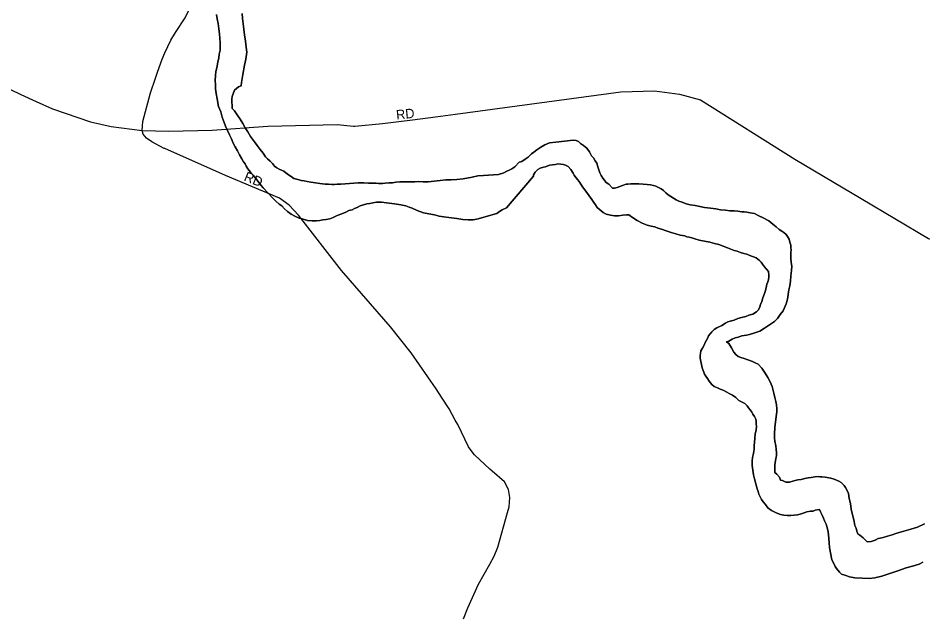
# Model space of a CAD drawing. Extents: x -561 to 1170, y 0 to 846.
# Drawn here: x 444.36 to 457.18, y 209.86 to 218.3 of the extents above; entities that cross this region are included whole.
import ezdxf

# ---------------------------------------------------------------- set-up
doc = ezdxf.new("R2010")
doc.units = 0
for name, color, linetype in [('GM_X_City_Street', 7, 'Continuous'), ('GM_X_City_Street_Text', 7, 'Continuous'), ('GM_X_County_ROW', 7, 'Continuous'), ('GM_X_Major_River', 7, 'Continuous')]:
    doc.layers.add(name, color=color, linetype=linetype)

msp = doc.modelspace()

# ---------------------------------------------------------------- linework, layer by layer
at = {"layer": 'GM_X_City_Street'}
for points in [[(446.118, 216.715), (446.126, 216.842), (446.235, 217.247), (446.308, 217.453), (446.338, 217.54), (446.402, 217.721), (446.442, 217.811), (446.523, 217.994), (446.592, 218.103), (446.729, 218.307), (446.773, 218.408), (446.782, 218.452), (446.79, 218.495), (446.802, 218.577), (446.8, 218.653), (446.798, 218.729), (446.796, 218.738)], [(440.534, 218.077), (440.589, 218.079), (441.103, 218.094), (441.562, 218.164), (442.36, 218.039), (444.094, 217.368), (444.4, 217.222), (444.615, 217.126)], [(450.272, 216.907), (450.556, 216.944), (452.897, 217.263), (453.375, 217.274), (453.729, 217.229), (454.026, 217.149), (455.364, 216.307), (456.303, 215.75)], [(444.615, 217.126), (444.851, 217.021), (445.389, 216.834), (445.681, 216.77), (446.118, 216.715)], [(449.131, 216.774), (449.524, 216.812), (449.946, 216.864), (450.272, 216.907)], [(446.118, 216.715), (446.498, 216.706), (447.109, 216.72), (447.898, 216.775), (448.883, 216.797), (449.114, 216.773), (449.131, 216.774)], [(456.303, 215.75), (457.257, 215.185), (457.543, 215.082), (457.851, 215.089), (458.203, 215.185), (458.496, 215.427), (458.971, 215.907), (459.774, 216.756)], [(446.439, 216.458), (446.432, 216.461), (446.256, 216.551), (446.179, 216.606), (446.134, 216.663), (446.118, 216.715)], [(450.281, 213.055), (449.928, 213.568), (449.634, 213.933), (448.943, 214.731), (448.332, 215.513), (448.201, 215.659), (448.065, 215.756), (447.299, 216.077), (446.439, 216.458)], [(450.668, 209.8), (450.73, 209.958), (450.884, 210.294), (451.041, 210.575), (451.104, 210.688), (451.157, 210.814), (451.294, 211.309), (451.316, 211.389), (451.327, 211.517), (451.307, 211.631), (451.251, 211.74), (451.077, 211.89)]]:
    msp.add_lwpolyline(points, dxfattribs=at)
at = {"layer": 'GM_X_County_ROW'}
msp.add_lwpolyline([(451.077, 211.89), (451.045, 211.918), (450.827, 212.121), (450.767, 212.203), (450.741, 212.238), (450.588, 212.552), (450.554, 212.615), (450.469, 212.776), (450.36, 212.939), (450.281, 213.055)], dxfattribs=at)
at = {"layer": 'GM_X_Major_River'}
for points in [[(447.172, 218.357), (447.183, 218.292), (447.195, 218.227), (447.206, 218.151), (447.212, 218.08), (447.218, 218.015), (447.224, 217.961), (447.225, 217.912), (447.225, 217.852), (447.209, 217.793), (447.204, 217.744), (447.189, 217.679), (447.178, 217.602), (447.163, 217.548), (447.158, 217.494), (447.153, 217.423)], [(447.153, 217.423), (447.158, 217.494), (447.163, 217.548), (447.178, 217.602), (447.189, 217.679), (447.204, 217.744), (447.209, 217.793), (447.225, 217.852), (447.225, 217.912), (447.224, 217.961), (447.218, 218.015), (447.212, 218.08), (447.206, 218.151), (447.195, 218.227), (447.183, 218.292), (447.172, 218.357)], [(448.266, 216.036), (448.228, 216.063), (448.179, 216.095), (448.124, 216.138), (448.059, 216.165), (448.026, 216.187), (447.993, 216.208), (447.966, 216.246), (447.933, 216.278), (447.895, 216.311), (447.867, 216.343), (447.834, 216.392), (447.791, 216.446), (447.747, 216.499), (447.708, 216.553), (447.653, 216.629), (447.615, 216.694), (447.576, 216.753), (447.543, 216.813), (447.505, 216.872), (447.466, 216.937), (447.428, 216.991), (447.395, 217.023), (447.388, 217.159), (447.394, 217.197), (447.425, 217.284), (447.485, 217.333), (447.522, 217.344), (447.527, 217.393), (447.543, 217.507), (447.569, 217.638), (447.589, 217.725), (447.599, 217.822), (447.593, 217.893), (447.582, 217.98), (447.57, 218.066), (447.559, 218.148), (447.547, 218.223), (447.541, 218.299), (447.535, 218.37)], [(447.535, 218.37), (447.541, 218.299), (447.547, 218.223), (447.559, 218.148), (447.57, 218.066), (447.582, 217.98), (447.593, 217.893), (447.599, 217.822), (447.589, 217.725), (447.569, 217.638), (447.543, 217.507), (447.527, 217.393), (447.522, 217.344), (447.485, 217.333), (447.425, 217.284), (447.394, 217.197), (447.388, 217.159), (447.395, 217.023), (447.428, 216.991), (447.466, 216.937), (447.505, 216.872), (447.543, 216.813), (447.576, 216.753), (447.615, 216.694), (447.653, 216.629), (447.708, 216.553), (447.747, 216.499), (447.791, 216.446), (447.834, 216.392), (447.867, 216.343), (447.895, 216.311), (447.933, 216.278), (447.966, 216.246), (447.993, 216.208), (448.026, 216.187), (448.059, 216.165), (448.124, 216.138), (448.179, 216.095), (448.228, 216.063), (448.266, 216.036)], [(447.153, 217.423), (447.159, 217.364), (447.159, 217.304), (447.165, 217.239), (447.182, 217.163), (447.2, 217.055), (447.233, 216.979), (447.25, 216.903), (447.278, 216.827), (447.3, 216.773), (447.327, 216.714), (447.355, 216.654), (447.383, 216.595), (447.41, 216.535), (447.438, 216.481), (447.471, 216.427), (447.499, 216.368), (447.532, 216.314), (447.554, 216.27), (447.576, 216.243), (447.592, 216.211), (447.614, 216.173), (447.653, 216.125), (447.691, 216.081), (447.729, 216.033), (447.762, 215.99), (447.8, 215.941), (447.833, 215.903), (447.976, 215.752), (448.014, 215.715), (448.058, 215.671), (448.096, 215.645), (448.134, 215.607), (448.178, 215.569), (448.227, 215.531), (448.281, 215.499), (448.341, 215.473), (448.385, 215.462), (448.461, 215.441), (448.526, 215.436), (448.586, 215.436), (448.634, 215.442), (448.678, 215.448), (448.726, 215.453), (448.775, 215.465), (448.824, 215.481), (448.883, 215.509), (448.948, 215.536), (449.002, 215.558), (449.045, 215.58), (449.094, 215.591), (449.126, 215.608), (449.164, 215.624), (449.207, 215.646), (449.256, 215.663), (449.299, 215.674), (449.342, 215.68), (449.386, 215.691), (449.44, 215.697), (449.51, 215.697), (449.581, 215.692), (449.695, 215.677), (449.782, 215.661), (449.852, 215.645), (449.901, 215.629), (449.945, 215.613), (450.015, 215.581), (450.102, 215.549), (450.179, 215.534), (450.26, 215.518), (450.325, 215.502), (450.39, 215.492), (450.461, 215.481), (450.575, 215.466), (450.662, 215.455), (450.738, 215.45), (450.808, 215.451), (450.878, 215.462), (451.089, 215.523), (451.143, 215.54), (451.181, 215.567), (451.219, 215.589), (451.278, 215.617), (451.661, 216.067)], [(451.661, 216.067), (451.278, 215.617), (451.219, 215.589), (451.181, 215.567), (451.143, 215.54), (451.089, 215.523), (450.878, 215.462), (450.808, 215.451), (450.738, 215.45), (450.662, 215.455), (450.575, 215.466), (450.461, 215.481), (450.39, 215.492), (450.325, 215.502), (450.26, 215.518), (450.179, 215.534), (450.102, 215.549), (450.015, 215.581), (449.945, 215.613), (449.901, 215.629), (449.852, 215.645), (449.782, 215.661), (449.695, 215.677), (449.581, 215.692), (449.51, 215.697), (449.44, 215.697), (449.386, 215.691), (449.342, 215.68), (449.299, 215.674), (449.256, 215.663), (449.207, 215.646), (449.164, 215.624), (449.126, 215.608), (449.094, 215.591), (449.045, 215.58), (449.002, 215.558), (448.948, 215.536), (448.883, 215.509), (448.824, 215.481), (448.775, 215.465), (448.726, 215.453), (448.678, 215.448), (448.634, 215.442), (448.586, 215.436), (448.526, 215.436), (448.461, 215.441), (448.385, 215.462), (448.341, 215.473), (448.281, 215.499), (448.227, 215.531), (448.178, 215.569), (448.134, 215.607), (448.096, 215.645), (448.058, 215.671), (448.014, 215.715), (447.976, 215.752), (447.833, 215.903), (447.8, 215.941), (447.762, 215.99), (447.729, 216.033), (447.691, 216.081), (447.653, 216.125), (447.614, 216.173), (447.592, 216.211), (447.576, 216.243), (447.554, 216.27), (447.532, 216.314), (447.499, 216.368), (447.471, 216.427), (447.438, 216.481), (447.41, 216.535), (447.383, 216.595), (447.355, 216.654), (447.327, 216.714), (447.3, 216.773), (447.278, 216.827), (447.25, 216.903), (447.233, 216.979), (447.2, 217.055), (447.182, 217.163), (447.165, 217.239), (447.159, 217.304), (447.159, 217.364), (447.153, 217.423)], [(453.57, 215.805), (453.537, 215.832), (453.504, 215.865), (453.471, 215.886), (453.444, 215.902), (453.395, 215.924), (453.363, 215.934), (453.319, 215.945), (453.27, 215.95), (453.216, 215.955), (453.156, 215.96), (453.097, 215.96), (453.042, 215.959), (452.999, 215.954), (452.972, 215.953), (452.923, 215.937), (452.886, 215.92), (452.848, 215.909), (452.81, 215.898), (452.783, 215.898), (452.728, 215.952), (452.69, 215.979), (452.646, 216.038), (452.619, 216.076), (452.602, 216.114), (452.585, 216.157), (452.574, 216.2), (452.557, 216.249), (452.535, 216.282), (452.513, 216.325), (452.481, 216.357), (452.453, 216.411), (452.415, 216.465), (452.371, 216.503), (452.327, 216.53), (452.3, 216.557), (452.267, 216.573), (452.224, 216.578), (451.98, 216.549), (451.888, 216.538), (451.823, 216.51), (451.764, 216.477), (451.71, 216.439), (451.667, 216.406), (451.635, 216.384), (451.586, 216.335), (451.543, 216.308), (451.495, 216.275), (451.457, 216.264), (451.398, 216.198), (451.355, 216.171), (451.317, 216.154), (451.284, 216.138), (451.241, 216.116), (451.166, 216.093), (451.095, 216.088), (451.025, 216.082), (450.954, 216.076), (450.873, 216.07), (450.792, 216.053), (450.667, 216.03), (450.575, 216.019), (450.494, 216.013), (450.418, 216.013), (450.342, 216.007), (450.256, 215.995), (450.169, 215.989), (450.099, 215.989), (450.039, 215.994), (449.979, 215.988), (449.925, 215.988), (449.86, 215.987), (449.811, 215.987), (449.768, 215.987), (449.714, 215.981), (449.665, 215.975), (449.611, 215.975), (449.562, 215.969), (449.524, 215.963), (449.497, 215.963), (449.465, 215.963), (449.432, 215.968), (449.389, 215.968), (449.324, 215.967), (449.258, 215.972), (449.177, 215.972), (448.933, 215.954), (448.879, 215.954), (448.841, 215.948), (448.803, 215.948), (448.76, 215.953), (448.711, 215.952), (448.635, 215.963), (448.575, 215.973), (448.51, 215.984), (448.456, 215.994), (448.413, 215.999), (448.369, 216.004), (448.342, 216.015), (448.304, 216.026), (448.266, 216.036)], [(448.266, 216.036), (448.304, 216.026), (448.342, 216.015), (448.369, 216.004), (448.413, 215.999), (448.456, 215.994), (448.51, 215.984), (448.575, 215.973), (448.635, 215.963), (448.711, 215.952), (448.76, 215.953), (448.803, 215.948), (448.841, 215.948), (448.879, 215.954), (448.933, 215.954), (449.177, 215.972), (449.258, 215.972), (449.324, 215.967), (449.389, 215.968), (449.432, 215.968), (449.465, 215.963), (449.497, 215.963), (449.524, 215.963), (449.562, 215.969), (449.611, 215.975), (449.665, 215.975), (449.714, 215.981), (449.768, 215.987), (449.811, 215.987), (449.86, 215.987), (449.925, 215.988), (449.979, 215.988), (450.039, 215.994), (450.099, 215.989), (450.169, 215.989), (450.256, 215.995), (450.342, 216.007), (450.418, 216.013), (450.494, 216.013), (450.575, 216.019), (450.667, 216.03), (450.792, 216.053), (450.873, 216.07), (450.954, 216.076), (451.025, 216.082), (451.095, 216.088), (451.166, 216.093), (451.241, 216.116), (451.284, 216.138), (451.317, 216.154), (451.355, 216.171), (451.398, 216.198), (451.457, 216.264), (451.495, 216.275), (451.543, 216.308), (451.586, 216.335), (451.635, 216.384), (451.667, 216.406), (451.71, 216.439), (451.764, 216.477), (451.823, 216.51), (451.888, 216.538), (451.98, 216.549), (452.224, 216.578), (452.267, 216.573), (452.3, 216.557), (452.327, 216.53), (452.371, 216.503), (452.415, 216.465), (452.453, 216.411), (452.481, 216.357), (452.513, 216.325), (452.535, 216.282), (452.557, 216.249), (452.574, 216.2), (452.585, 216.157), (452.602, 216.114), (452.619, 216.076), (452.646, 216.038), (452.69, 215.979), (452.728, 215.952), (452.783, 215.898), (452.81, 215.898), (452.848, 215.909), (452.886, 215.92), (452.923, 215.937), (452.972, 215.953), (452.999, 215.954), (453.042, 215.959), (453.097, 215.96), (453.156, 215.96), (453.216, 215.955), (453.27, 215.95), (453.319, 215.945), (453.363, 215.934), (453.395, 215.924), (453.444, 215.902), (453.471, 215.886), (453.504, 215.865), (453.537, 215.832), (453.57, 215.805)], [(451.661, 216.067), (451.664, 216.086), (451.686, 216.124), (451.723, 216.162), (451.756, 216.179), (451.804, 216.195), (451.831, 216.201), (451.864, 216.212), (451.891, 216.223), (451.929, 216.229), (451.972, 216.234), (452.005, 216.24), (452.048, 216.235), (452.086, 216.23), (452.113, 216.224), (452.151, 216.203), (452.19, 216.16), (452.223, 216.111), (452.239, 216.079), (452.261, 216.046), (452.288, 216.014), (452.316, 215.976), (452.354, 215.917), (452.387, 215.874), (452.486, 215.739), (452.514, 215.695), (452.541, 215.663), (452.563, 215.625), (452.59, 215.598), (452.65, 215.555), (452.689, 215.528), (452.754, 215.513), (452.808, 215.507), (452.868, 215.508)], [(452.868, 215.508), (452.808, 215.507), (452.754, 215.513), (452.689, 215.528), (452.65, 215.555), (452.59, 215.598), (452.563, 215.625), (452.541, 215.663), (452.514, 215.695), (452.486, 215.739), (452.387, 215.874), (452.354, 215.917), (452.316, 215.976), (452.288, 216.014), (452.261, 216.046), (452.239, 216.079), (452.223, 216.111), (452.19, 216.16), (452.151, 216.203), (452.113, 216.224), (452.086, 216.23), (452.048, 216.235), (452.005, 216.24), (451.972, 216.234), (451.929, 216.229), (451.891, 216.223), (451.864, 216.212), (451.831, 216.201), (451.804, 216.195), (451.756, 216.179), (451.723, 216.162), (451.686, 216.124), (451.664, 216.086), (451.661, 216.067)], [(455.089, 212.045), (455.099, 212.088), (455.104, 212.115), (455.104, 212.153), (455.098, 212.202), (455.092, 212.251), (455.081, 212.316), (455.075, 212.365), (455.074, 212.419), (455.079, 212.511), (455.104, 212.701), (455.11, 212.729), (455.109, 212.772), (455.103, 212.832), (455.092, 212.88), (455.081, 212.935), (455.064, 212.994), (455.041, 213.092), (455.014, 213.157), (454.981, 213.216), (454.942, 213.281), (454.898, 213.351), (454.843, 213.405), (454.8, 213.426), (454.762, 213.442), (454.724, 213.458), (454.696, 213.469), (454.647, 213.485), (454.599, 213.501), (454.56, 213.517), (454.528, 213.544), (454.5, 213.576), (454.467, 213.636), (454.429, 213.701), (454.396, 213.722), (454.428, 213.733), (454.477, 213.761), (454.52, 213.777), (454.563, 213.788), (454.612, 213.805), (454.645, 213.811), (454.677, 213.816), (454.72, 213.827), (454.796, 213.85), (454.866, 213.872), (454.936, 213.916), (455.006, 213.965), (455.076, 214.009), (455.119, 214.052), (455.157, 214.107), (455.2, 214.161), (455.242, 214.259), (455.258, 214.325), (455.268, 214.39), (455.278, 214.46), (455.294, 214.515), (455.304, 214.58), (455.309, 214.656), (455.314, 214.732), (455.319, 214.792), (455.313, 214.846), (455.307, 214.905), (455.307, 214.949), (455.306, 214.992), (455.311, 215.019), (455.306, 215.057), (455.305, 215.09), (455.294, 215.133), (455.283, 215.177), (455.261, 215.214), (455.239, 215.241), (455.206, 215.268), (455.179, 215.29), (455.141, 215.311), (455.097, 215.349), (455.053, 215.387), (454.993, 215.435), (454.917, 215.478), (454.846, 215.51), (454.792, 215.537), (454.732, 215.547), (454.683, 215.558), (454.645, 215.563), (454.613, 215.563), (454.586, 215.568), (454.558, 215.573), (454.504, 215.578), (454.444, 215.578), (454.379, 215.588), (454.309, 215.593), (454.244, 215.604), (454.168, 215.614), (454.086, 215.624), (454.016, 215.64), (453.951, 215.651), (453.88, 215.661), (453.826, 215.677), (453.766, 215.698), (453.722, 215.714), (453.684, 215.73), (453.57, 215.805)], [(453.57, 215.805), (453.684, 215.73), (453.722, 215.714), (453.766, 215.698), (453.826, 215.677), (453.88, 215.661), (453.951, 215.651), (454.016, 215.64), (454.086, 215.624), (454.168, 215.614), (454.244, 215.604), (454.309, 215.593), (454.379, 215.588), (454.444, 215.578), (454.504, 215.578), (454.558, 215.573), (454.586, 215.568), (454.613, 215.563), (454.645, 215.563), (454.683, 215.558), (454.732, 215.547), (454.792, 215.537), (454.846, 215.51), (454.917, 215.478), (454.993, 215.435), (455.053, 215.387), (455.097, 215.349), (455.141, 215.311), (455.179, 215.29), (455.206, 215.268), (455.239, 215.241), (455.261, 215.214), (455.283, 215.177), (455.294, 215.133), (455.305, 215.09), (455.306, 215.057), (455.311, 215.019), (455.306, 214.992), (455.307, 214.949), (455.307, 214.905), (455.313, 214.846), (455.319, 214.792), (455.314, 214.732), (455.309, 214.656), (455.304, 214.58), (455.294, 214.515), (455.278, 214.46), (455.268, 214.39), (455.258, 214.325), (455.242, 214.259), (455.2, 214.161), (455.157, 214.107), (455.119, 214.052), (455.076, 214.009), (455.006, 213.965), (454.936, 213.916), (454.866, 213.872), (454.796, 213.85), (454.72, 213.827), (454.677, 213.816), (454.645, 213.811), (454.612, 213.805), (454.563, 213.788), (454.52, 213.777), (454.477, 213.761), (454.428, 213.733), (454.396, 213.722), (454.429, 213.701), (454.467, 213.636), (454.5, 213.576), (454.528, 213.544), (454.56, 213.517), (454.599, 213.501), (454.647, 213.485), (454.696, 213.469), (454.724, 213.458), (454.762, 213.442), (454.8, 213.426), (454.843, 213.405), (454.898, 213.351), (454.942, 213.281), (454.981, 213.216), (455.014, 213.157), (455.041, 213.092), (455.064, 212.994), (455.081, 212.935), (455.092, 212.88), (455.103, 212.832), (455.109, 212.772), (455.11, 212.729), (455.104, 212.701), (455.079, 212.511), (455.074, 212.419), (455.075, 212.365), (455.081, 212.316), (455.092, 212.251), (455.098, 212.202), (455.104, 212.153), (455.104, 212.115), (455.099, 212.088), (455.089, 212.045)], [(452.868, 215.508), (452.927, 215.514), (452.981, 215.519), (453.014, 215.52), (453.063, 215.482), (453.128, 215.439), (453.199, 215.402), (453.27, 215.375), (453.33, 215.359), (453.379, 215.348), (453.422, 215.333), (453.476, 215.317), (453.542, 215.295), (453.612, 215.269), (453.678, 215.253), (453.737, 215.232), (453.803, 215.221), (453.835, 215.21), (453.868, 215.205), (453.906, 215.195), (453.949, 215.179), (454.009, 215.163), (454.085, 215.147), (454.161, 215.131), (454.226, 215.115), (454.286, 215.099), (454.346, 215.078), (454.411, 215.051), (454.455, 215.036), (454.504, 215.014), (454.547, 215.004), (454.596, 214.988), (454.64, 214.972), (454.683, 214.961), (454.727, 214.945), (454.814, 214.913), (454.863, 214.875), (454.885, 214.848), (454.907, 214.821), (454.934, 214.784), (454.956, 214.757), (454.989, 214.719), (454.995, 214.67), (454.995, 214.643), (454.99, 214.6), (454.979, 214.572), (454.969, 214.54), (454.958, 214.485), (454.943, 214.436), (454.927, 214.393), (454.911, 214.344), (454.895, 214.295), (454.879, 214.252), (454.869, 214.219), (454.847, 214.175), (454.82, 214.148), (454.767, 214.115), (454.712, 214.099), (454.669, 214.082), (454.61, 214.065), (454.556, 214.054), (454.502, 214.027), (454.448, 214.015), (454.415, 214.004), (454.383, 213.988), (454.329, 213.955), (454.259, 213.922), (454.221, 213.895), (454.189, 213.862), (454.162, 213.835), (454.14, 213.807), (454.13, 213.78), (454.114, 213.747), (454.092, 213.715), (454.077, 213.677), (454.055, 213.633), (454.034, 213.595), (454.029, 213.557), (454.024, 213.53), (454.024, 213.492), (454.052, 213.356), (454.063, 213.318), (454.075, 213.291), (454.086, 213.264), (454.102, 213.237), (454.124, 213.205), (454.152, 213.167), (454.19, 213.119), (454.223, 213.092), (454.266, 213.07), (454.304, 213.054), (454.332, 213.044), (454.359, 213.033), (454.402, 213.011), (454.435, 212.99), (454.479, 212.969), (454.528, 212.936), (454.571, 212.893), (454.626, 212.866), (454.653, 212.85), (454.686, 212.818)], [(454.686, 212.818), (454.653, 212.85), (454.626, 212.866), (454.571, 212.893), (454.528, 212.936), (454.479, 212.969), (454.435, 212.99), (454.402, 213.011), (454.359, 213.033), (454.332, 213.044), (454.304, 213.054), (454.266, 213.07), (454.223, 213.092), (454.19, 213.119), (454.152, 213.167), (454.124, 213.205), (454.102, 213.237), (454.086, 213.264), (454.075, 213.291), (454.063, 213.318), (454.052, 213.356), (454.024, 213.492), (454.024, 213.53), (454.029, 213.557), (454.034, 213.595), (454.055, 213.633), (454.077, 213.677), (454.092, 213.715), (454.114, 213.747), (454.13, 213.78), (454.14, 213.807), (454.162, 213.835), (454.189, 213.862), (454.221, 213.895), (454.259, 213.922), (454.329, 213.955), (454.383, 213.988), (454.415, 214.004), (454.448, 214.015), (454.502, 214.027), (454.556, 214.054), (454.61, 214.065), (454.669, 214.082), (454.712, 214.099), (454.767, 214.115), (454.82, 214.148), (454.847, 214.175), (454.869, 214.219), (454.879, 214.252), (454.895, 214.295), (454.911, 214.344), (454.927, 214.393), (454.943, 214.436), (454.958, 214.485), (454.969, 214.54), (454.979, 214.572), (454.99, 214.6), (454.995, 214.643), (454.995, 214.67), (454.989, 214.719), (454.956, 214.757), (454.934, 214.784), (454.907, 214.821), (454.885, 214.848), (454.863, 214.875), (454.814, 214.913), (454.727, 214.945), (454.683, 214.961), (454.64, 214.972), (454.596, 214.988), (454.547, 215.004), (454.504, 215.014), (454.455, 215.036), (454.411, 215.051), (454.346, 215.078), (454.286, 215.099), (454.226, 215.115), (454.161, 215.131), (454.085, 215.147), (454.009, 215.163), (453.949, 215.179), (453.906, 215.195), (453.868, 215.205), (453.835, 215.21), (453.803, 215.221), (453.737, 215.232), (453.678, 215.253), (453.612, 215.269), (453.542, 215.295), (453.476, 215.317), (453.422, 215.333), (453.379, 215.348), (453.33, 215.359), (453.27, 215.375), (453.199, 215.402), (453.128, 215.439), (453.063, 215.482), (453.014, 215.52), (452.981, 215.519), (452.927, 215.514), (452.868, 215.508)], [(454.686, 212.818), (454.708, 212.786), (454.73, 212.759), (454.752, 212.726), (454.768, 212.699), (454.79, 212.667), (454.812, 212.629), (454.818, 212.596), (454.818, 212.564), (454.819, 212.526), (454.814, 212.477), (454.803, 212.417), (454.798, 212.358), (454.794, 212.298), (454.789, 212.254), (454.789, 212.206), (454.784, 212.168), (454.773, 212.124), (454.763, 212.086), (454.758, 212.037), (454.759, 211.972), (454.77, 211.907), (454.776, 211.842), (454.793, 211.782), (454.832, 211.642), (454.843, 211.604), (454.854, 211.566), (454.871, 211.528), (454.893, 211.49), (454.915, 211.458), (454.948, 211.42), (454.981, 211.371), (455.035, 211.334), (455.101, 211.302), (455.16, 211.28), (455.209, 211.27), (455.253, 211.265), (455.307, 211.265), (455.356, 211.271), (455.399, 211.276), (455.437, 211.282), (455.469, 211.293), (455.496, 211.304), (455.534, 211.315), (455.583, 211.326), (455.621, 211.327), (455.653, 211.338), (455.713, 211.349), (455.729, 211.317), (455.751, 211.268), (455.768, 211.225), (455.785, 211.187), (455.807, 211.143), (455.823, 211.095), (455.835, 211.035), (455.841, 210.992), (455.846, 210.938), (455.852, 210.878), (455.853, 210.813), (455.887, 210.639), (455.915, 210.585), (455.937, 210.542), (455.953, 210.515), (455.997, 210.461), (456.024, 210.434), (456.084, 210.413), (456.139, 210.397), (456.215, 210.381), (456.318, 210.376), (456.415, 210.372), (456.497, 210.383), (456.594, 210.405), (456.697, 210.439), (456.821, 210.483), (456.94, 210.522), (457.032, 210.549), (457.124, 210.577), (457.178, 210.605)], [(457.178, 210.605), (457.124, 210.577), (457.032, 210.549), (456.94, 210.522), (456.821, 210.483), (456.697, 210.439), (456.594, 210.405), (456.497, 210.383), (456.415, 210.372), (456.318, 210.376), (456.215, 210.381), (456.139, 210.397), (456.084, 210.413), (456.024, 210.434), (455.997, 210.461), (455.953, 210.515), (455.937, 210.542), (455.915, 210.585), (455.887, 210.639), (455.853, 210.813), (455.852, 210.878), (455.846, 210.938), (455.841, 210.992), (455.835, 211.035), (455.823, 211.095), (455.807, 211.143), (455.785, 211.187), (455.768, 211.225), (455.751, 211.268), (455.729, 211.317), (455.713, 211.349), (455.653, 211.338), (455.621, 211.327), (455.583, 211.326), (455.534, 211.315), (455.496, 211.304), (455.469, 211.293), (455.437, 211.282), (455.399, 211.276), (455.356, 211.271), (455.307, 211.265), (455.253, 211.265), (455.209, 211.27), (455.16, 211.28), (455.101, 211.302), (455.035, 211.334), (454.981, 211.371), (454.948, 211.42), (454.915, 211.458), (454.893, 211.49), (454.871, 211.528), (454.854, 211.566), (454.843, 211.604), (454.832, 211.642), (454.793, 211.782), (454.776, 211.842), (454.77, 211.907), (454.759, 211.972), (454.758, 212.037), (454.763, 212.086), (454.773, 212.124), (454.784, 212.168), (454.789, 212.206), (454.789, 212.254), (454.794, 212.298), (454.798, 212.358), (454.803, 212.417), (454.814, 212.477), (454.819, 212.526), (454.818, 212.564), (454.818, 212.596), (454.812, 212.629), (454.79, 212.667), (454.768, 212.699), (454.752, 212.726), (454.73, 212.759), (454.708, 212.786), (454.686, 212.818)], [(457.2, 211.147), (457.103, 211.098), (457.005, 211.07), (456.908, 211.042), (456.843, 211.026), (456.795, 211.009), (456.74, 210.992), (456.676, 210.97), (456.616, 210.953), (456.573, 210.942), (456.546, 210.937), (456.503, 210.915), (456.443, 210.898), (456.389, 210.892), (456.329, 210.946), (456.285, 210.984), (456.258, 211.005), (456.241, 211.043), (456.23, 211.087), (456.213, 211.124), (456.202, 211.179), (456.163, 211.352), (456.151, 211.433), (456.134, 211.504), (456.123, 211.574), (456.101, 211.628), (456.079, 211.661), (456.062, 211.688), (456.018, 211.731), (455.986, 211.752), (455.953, 211.763), (455.92, 211.779), (455.871, 211.795), (455.795, 211.805), (455.747, 211.81), (455.719, 211.81), (455.692, 211.816), (455.649, 211.81), (455.595, 211.804), (455.552, 211.798), (455.503, 211.787), (455.454, 211.776), (455.405, 211.77), (455.351, 211.754), (455.286, 211.737), (455.238, 211.737), (455.189, 211.758), (455.162, 211.763), (455.145, 211.806), (455.107, 211.85), (455.079, 211.871), (455.078, 211.98), (455.089, 212.045)], [(455.089, 212.045), (455.078, 211.98), (455.079, 211.871), (455.107, 211.85), (455.145, 211.806), (455.162, 211.763), (455.189, 211.758), (455.238, 211.737), (455.286, 211.737), (455.351, 211.754), (455.405, 211.77), (455.454, 211.776), (455.503, 211.787), (455.552, 211.798), (455.595, 211.804), (455.649, 211.81), (455.692, 211.816), (455.719, 211.81), (455.747, 211.81), (455.795, 211.805), (455.871, 211.795), (455.92, 211.779), (455.953, 211.763), (455.986, 211.752), (456.018, 211.731), (456.062, 211.688), (456.079, 211.661), (456.101, 211.628), (456.123, 211.574), (456.134, 211.504), (456.151, 211.433), (456.163, 211.352), (456.202, 211.179), (456.213, 211.124), (456.23, 211.087), (456.241, 211.043), (456.258, 211.005), (456.285, 210.984), (456.329, 210.946), (456.389, 210.892), (456.443, 210.898), (456.503, 210.915), (456.546, 210.937), (456.573, 210.942), (456.616, 210.953), (456.676, 210.97), (456.74, 210.992), (456.795, 211.009), (456.843, 211.026), (456.908, 211.042), (457.005, 211.07), (457.103, 211.098), (457.2, 211.147)]]:
    msp.add_lwpolyline(points, dxfattribs=at)

# ---------------------------------------------------------------- texts
at = {"layer": 'GM_X_City_Street_Text'}
for rotation, p in [(6.018, (449.723, 216.867)), (337.6225, (447.55, 216.01))]:
    msp.add_text('RD', height=0.135, rotation=rotation, dxfattribs=at).set_placement(p)

doc.saveas('drawing.dxf')
